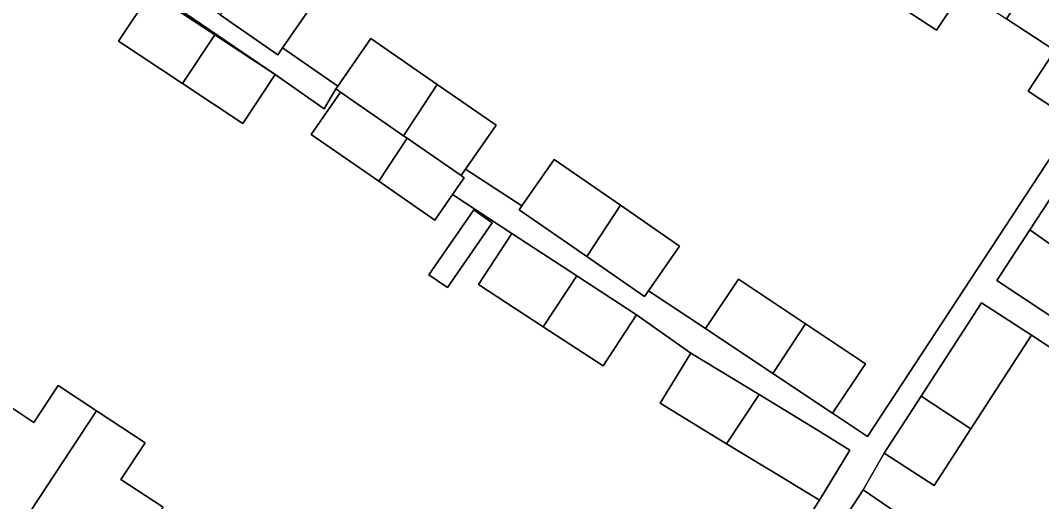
# Model space of a CAD drawing. Extents: x 159279 to 160377, y 384531 to 385888.
# Drawn here: x 159929.1 to 159980.7, y 384851 to 384875.4 of the extents above; entities that cross this region are included whole.
import ezdxf

# ---------------------------------------------------------------- set-up
doc = ezdxf.new("R2010")
doc.units = 0
for name, color, linetype in [('IMGEO_Erf', 7, 'Continuous'), ('IMGEO_Pand', 7, 'Continuous'), ('IMGEO_Voetpad_open', 7, 'Continuous')]:
    doc.layers.add(name, color=color, linetype=linetype)

msp = doc.modelspace()

# ---------------------------------------------------------------- linework, layer by layer
at = {"layer": 'IMGEO_Erf'}
for points in [[(159960.617, 384837.454), (159969.488, 384851.079), (159967.887, 384852.054), (159964.795, 384853.937), (159961.433, 384855.985), (159962.988, 384858.523), (159960.23, 384860.457), (159958.539, 384857.87), (159955.515, 384859.847), (159952.24, 384861.989), (159953.931, 384864.576), (159950.924, 384866.543), (159950.032, 384865.255), (159947.197, 384867.218), (159943.781, 384869.584), (159945.263, 384871.725), (159945.029, 384871.887), (159944.437, 384870.879), (159941.957, 384872.609), (159922.9, 384885.582)], [(159976.746, 384876.892), (159975.416, 384874.862), (159972.981, 384876.457)], [(159943.851, 384876.168), (159942.33, 384873.973), (159945.131, 384872.034), (159946.795, 384874.438), (159950.156, 384872.111), (159953.129, 384870.053), (159951.582, 384867.82), (159954.441, 384865.968), (159956.072, 384868.324), (159959.431, 384865.999), (159962.406, 384863.939), (159960.835, 384861.67), (159963.732, 384859.766), (159965.39, 384862.254), (159968.777, 384859.996), (159971.812, 384857.973), (159970.153, 384855.485), (159971.928, 384854.301), (159982.369, 384870.247), (159980.046, 384871.768), (159981.395, 384873.828), (159978.96, 384875.432)], [(159983.296, 384869.603), (159980.14, 384864.763), (159984.646, 384861.569)], [(159927.103, 384856.767), (159929.752, 384855.017), (159930.983, 384856.878), (159932.923, 384855.595), (159935.372, 384853.975), (159934.151, 384852.128), (159936.296, 384850.719)]]:
    msp.add_lwpolyline(points, dxfattribs=at)
for points in [[(159941.957, 384872.609), (159940.325, 384870.14), (159937.269, 384872.16), (159934.03, 384874.301), (159935.662, 384876.771), (159938.9, 384874.63)], [(159949.726, 384862.486), (159951.997, 384865.765), (159952.938, 384865.113), (159950.668, 384861.834)], [(159992.36, 384851.46), (159980.212, 384859.424), (159977.149, 384854.694), (159975.293, 384851.828), (159972.771, 384853.462), (159971.708, 384851.612), (159976.77, 384848.124), (159973.723, 384843.187), (159979.538, 384839.697), (159982.66, 384844.439), (159986.203, 384842.106), (159987.771, 384844.486), (159989.649, 384843.249), (159991.125, 384845.491), (159992.649, 384847.806), (159990.769, 384849.044)]]:
    msp.add_lwpolyline(points, close=True, dxfattribs=at)
at = {"layer": 'IMGEO_Pand'}
for points in [[(159983.447, 384882.242), (159978.808, 384885.299), (159976.15, 384881.265), (159972.981, 384876.457), (159975.416, 384874.862), (159976.746, 384876.892), (159978.96, 384875.432)], [(159978.96, 384875.432), (159981.395, 384873.828), (159980.046, 384871.768), (159982.369, 384870.247), (159985.442, 384874.94), (159988.181, 384879.122), (159983.447, 384882.242)], [(159943.851, 384876.168), (159940.877, 384878.226), (159939.17, 384875.635), (159942.084, 384873.617), (159942.33, 384873.973)], [(159938.9, 384874.63), (159935.662, 384876.771), (159934.03, 384874.301), (159937.269, 384872.16)], [(159938.9, 384874.63), (159937.269, 384872.16), (159940.325, 384870.14), (159941.957, 384872.609)], [(159950.156, 384872.111), (159946.795, 384874.438), (159945.131, 384872.034), (159945.029, 384871.887), (159945.263, 384871.725), (159948.449, 384869.519)], [(159953.129, 384870.053), (159950.156, 384872.111), (159948.449, 384869.519), (159948.633, 384869.392), (159951.362, 384867.502), (159951.582, 384867.82)], [(159948.633, 384869.392), (159948.449, 384869.519), (159945.263, 384871.725), (159943.781, 384869.584), (159947.197, 384867.218)], [(159948.633, 384869.392), (159947.197, 384867.218), (159950.032, 384865.255), (159950.924, 384866.543), (159951.515, 384867.396), (159951.362, 384867.502)], [(159959.431, 384865.999), (159956.072, 384868.324), (159954.441, 384865.968), (159954.306, 384865.773), (159957.723, 384863.408)], [(159949.726, 384862.486), (159950.668, 384861.834), (159952.938, 384865.113), (159951.997, 384865.765)], [(159962.406, 384863.939), (159959.431, 384865.999), (159957.723, 384863.408), (159960.639, 384861.388), (159960.835, 384861.67)], [(159978.461, 384862.203), (159983.052, 384859.158), (159984.646, 384861.569), (159980.14, 384864.763)], [(159957.219, 384862.426), (159953.931, 384864.576), (159952.24, 384861.989), (159955.515, 384859.847)], [(159955.515, 384859.847), (159958.539, 384857.87), (159960.23, 384860.457), (159957.219, 384862.426)], [(159968.777, 384859.996), (159965.39, 384862.254), (159963.732, 384859.766), (159967.138, 384857.496)], [(159974.639, 384856.346), (159977.149, 384854.694), (159980.212, 384859.424), (159977.69, 384861.057)], [(159968.777, 384859.996), (159967.138, 384857.496), (159970.153, 384855.485), (159971.812, 384857.973)], [(159962.988, 384858.523), (159961.433, 384855.985), (159964.795, 384853.937), (159966.436, 384856.42)], [(159922.587, 384849.929), (159927.177, 384846.897), (159929.93, 384851.064), (159932.923, 384855.595), (159930.983, 384856.878), (159929.752, 384855.017), (159927.103, 384856.767)], [(159969.425, 384854.598), (159966.436, 384856.42), (159964.795, 384853.937), (159967.887, 384852.054), (159969.488, 384851.079), (159971.034, 384853.617)], [(159977.149, 384854.694), (159974.639, 384856.346), (159972.771, 384853.462), (159975.293, 384851.828)], [(159936.296, 384850.719), (159934.151, 384852.128), (159935.372, 384853.975), (159932.923, 384855.595), (159929.93, 384851.064), (159927.177, 384846.897), (159931.767, 384843.864)], [(159971.708, 384851.612), (159968.402, 384846.535), (159973.723, 384843.187), (159976.77, 384848.124)]]:
    msp.add_lwpolyline(points, close=True, dxfattribs=at)
at = {"layer": 'IMGEO_Voetpad_open'}
for points in [[(159922.9, 384885.582), (159941.957, 384872.609), (159944.437, 384870.879), (159945.029, 384871.887), (159945.131, 384872.034), (159942.33, 384873.973), (159942.084, 384873.617), (159939.17, 384875.635), (159935.751, 384878.002), (159930.095, 384881.918), (159940.37, 384897.758), (159943.5, 384902.583), (159946.22, 384906.777), (159948.507, 384910.304), (159947.359, 384911.05), (159945.039, 384907.589), (159942.255, 384903.436), (159939.031, 384898.626), (159935.445, 384892.854), (159935.568, 384892.774), (159928.992, 384882.638)], [(159982.369, 384870.247), (159971.928, 384854.301), (159970.153, 384855.485), (159967.138, 384857.496), (159963.732, 384859.766), (159960.835, 384861.67), (159960.639, 384861.388), (159957.723, 384863.408), (159954.306, 384865.773), (159954.441, 384865.968), (159951.582, 384867.82), (159951.362, 384867.502), (159951.515, 384867.396), (159950.924, 384866.543), (159953.931, 384864.576), (159957.219, 384862.426), (159960.23, 384860.457), (159962.988, 384858.523), (159966.436, 384856.42), (159969.425, 384854.598), (159971.034, 384853.617), (159969.488, 384851.079), (159960.617, 384837.454)], [(159983.052, 384859.158), (159978.461, 384862.203), (159980.14, 384864.763), (159983.296, 384869.603)], [(159983.076, 384837.367), (159979.538, 384839.697), (159973.723, 384843.187), (159968.402, 384846.535), (159971.708, 384851.612), (159972.771, 384853.462), (159974.639, 384856.346), (159977.69, 384861.057), (159980.212, 384859.424), (159992.36, 384851.46)]]:
    msp.add_lwpolyline(points, dxfattribs=at)

doc.saveas('drawing.dxf')
